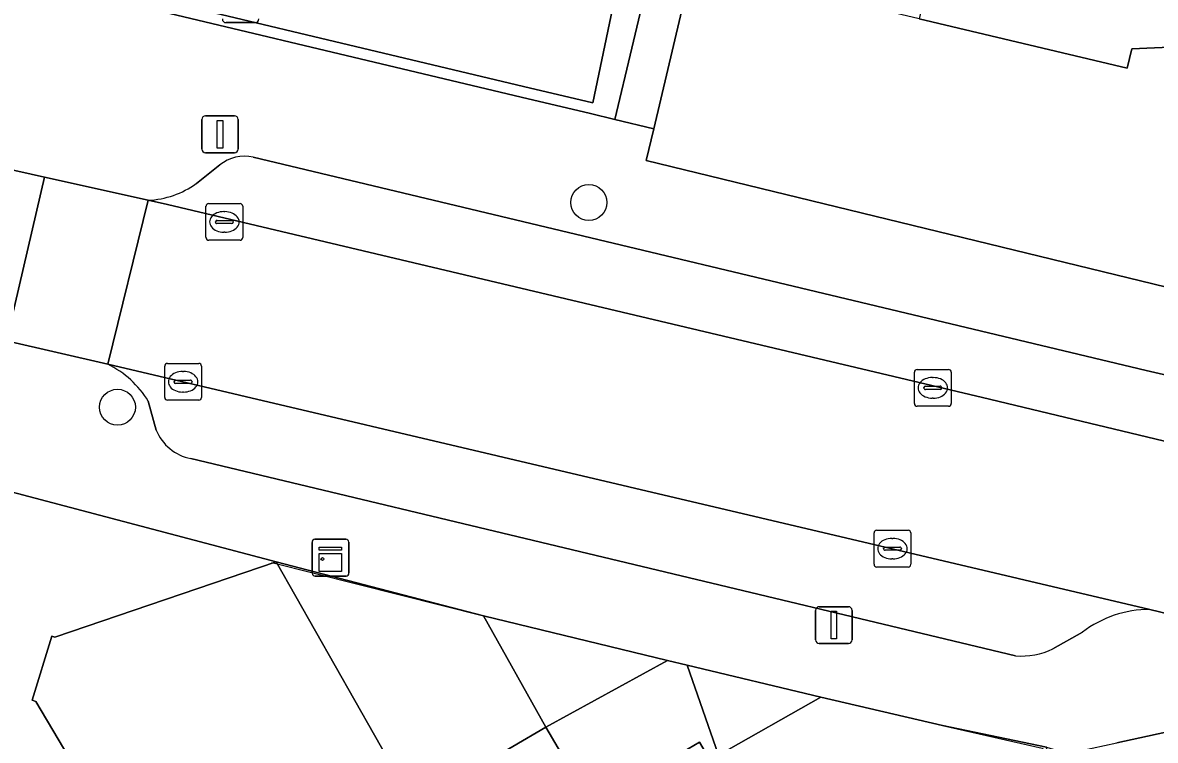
# Model space of a CAD drawing. Extents: x 159716 to 160783, y 383290 to 384031.
# Drawn here: x 160133.68 to 160164.47, y 383462.26 to 383481.78 of the extents above; entities that cross this region are included whole.
import ezdxf

# ---------------------------------------------------------------- set-up
doc = ezdxf.new("R2010")
doc.units = 0
for name, color, linetype in [('IMGEO_Boom', 7, 'Continuous'), ('IMGEO_Erf', 7, 'Continuous'), ('IMGEO_Groenvoorziening', 7, 'Continuous'), ('IMGEO_Haag', 7, 'Continuous'), ('IMGEO_Kast', 7, 'Continuous'), ('IMGEO_Kolk', 7, 'Continuous'), ('IMGEO_Lichtmast', 7, 'Continuous'), ('IMGEO_Muur', 7, 'Continuous'), ('IMGEO_Pand', 7, 'Continuous'), ('IMGEO_Parkeervlak_open', 7, 'Continuous'), ('IMGEO_Rijbaan_lokaal_open', 7, 'Continuous'), ('IMGEO_Verkeersbordpaal', 7, 'Continuous'), ('IMGEO_Voetpad_open', 7, 'Continuous')]:
    doc.layers.add(name, color=color, linetype=linetype)

msp = doc.modelspace()

# ---------------------------------------------------------------- linework, layer by layer
at = {"layer": 'IMGEO_Boom'}
for centre in [(160149.073, 383476.884), (160136.257, 383471.317)]:
    msp.add_circle(centre, 0.489, dxfattribs=at)
at = {"layer": 'IMGEO_Erf'}
msp.add_lwpolyline([(160171.086, 383502.238), (160163.828, 383500), (160160.54, 383499.088), (160161.343, 383496.175), (160157.562, 383495.032), (160156.763, 383497.927), (160155.188, 383497.336), (160150.838, 383478.892), (160150.634, 383478.026), (160168.912, 383473.579)], dxfattribs=at)
for points in [[(160167.302, 383490.813), (160172.229, 383491.024), (160171.209, 383494.223), (160173.649, 383494.999), (160175.11, 383490.416), (160180.441, 383492.113), (160181.08, 383492.316), (160185.824, 383493.861), (160188.301, 383486.132), (160182.889, 383484.412), (160177.562, 383482.719), (160171.781, 383480.881), (160171.612, 383481.415), (160167.736, 383481.241), (160163.833, 383481.066), (160163.708, 383480.541), (160158.052, 383481.884), (160152.381, 383483.23), (160154.242, 383491.087), (160159.112, 383489.934), (160159.915, 383489.744), (160165.575, 383488.403), (160165.24, 383486.988), (160167.462, 383487.082)], [(160146.213, 383465.64), (160140.569, 383467.11), (160144.314, 383460.514), (160147.9, 383462.618)], [(160158.69, 383462.666), (160155.381, 383463.43), (160152.601, 383461.851), (160151.748, 383464.302), (160151.214, 383464.432), (160147.9, 383462.618), (160149.152, 383460.484), (160152.084, 383462.205), (160154.616, 383457.887), (160161.558, 383461.772), (160161.518, 383462.068)]]:
    msp.add_lwpolyline(points, close=True, dxfattribs=at)
at = {"layer": 'IMGEO_Groenvoorziening'}
msp.add_lwpolyline([(160134.131, 383483.184), (160134.066, 383482.891), (160147.229, 383479.752), (160149.116, 383479.302), (160149.777, 383479.145), (160150.701, 383483.027), (160151.576, 383486.699), (160152.588, 383490.952), (160154.023, 383496.977), (160153.858, 383496.926), (160153.228, 383498.674), (160152.559, 383498.433), (160152.883, 383497.456), (160153.275, 383496.549), (160149.96, 383483.331), (160149.178, 383479.598), (160147.3, 383480.044)], close=True, dxfattribs=at)
msp.add_lwpolyline([(160134.131, 383483.184), (160147.3, 383480.044), (160149.178, 383479.598), (160149.96, 383483.331)], dxfattribs=at)
at = {"layer": 'IMGEO_Haag'}
msp.add_lwpolyline([(160134.131, 383483.184), (160134.066, 383482.891), (160147.229, 383479.752), (160149.116, 383479.302), (160149.777, 383479.145), (160150.701, 383483.027), (160151.576, 383486.699), (160152.588, 383490.952), (160154.023, 383496.977), (160153.858, 383496.926), (160153.228, 383498.674), (160152.559, 383498.433), (160152.883, 383497.456), (160153.275, 383496.549), (160149.96, 383483.331), (160149.178, 383479.598), (160147.3, 383480.044)], close=True, dxfattribs=at)
at = {"layer": 'IMGEO_Kast'}
for p, q in [((160141.55, 383466.801), (160141.55, 383467.642)), ((160141.55, 383467.642), (160141.55, 383466.801)), ((160141.625, 383467.726), (160142.466, 383467.726)), ((160142.466, 383467.726), (160141.625, 383467.726)), ((160142.55, 383467.651), (160142.55, 383466.81)), ((160142.55, 383466.81), (160142.55, 383467.651)), ((160142.475, 383466.726), (160141.634, 383466.726)), ((160141.634, 383466.726), (160142.475, 383466.726))]:
    msp.add_line(p, q, dxfattribs=at)
for points in [[(160141.745, 383467.516), (160142.345, 383467.516), (160142.345, 383467.431), (160141.745, 383467.431), (160141.745, 383467.516)], [(160141.745, 383467.341), (160142.345, 383467.341), (160142.345, 383466.852), (160141.745, 383466.852), (160141.745, 383467.341)]]:
    msp.add_lwpolyline(points, dxfattribs=at)
msp.add_circle((160141.829, 383467.19), 0.0377, dxfattribs=at)
for centre, start, end in [((160141.628, 383467.648), 92.4484, 184.2845), ((160141.628, 383467.648), 92.4484, 184.2845), ((160142.472, 383467.648), 2.4484, 94.2845), ((160142.472, 383467.648), 2.4484, 94.2845), ((160141.628, 383466.804), 182.4484, 274.2845), ((160141.628, 383466.804), 182.4484, 274.2845), ((160142.472, 383466.804), 272.4484, 4.2845), ((160142.472, 383466.804), 272.4484, 4.2845)]:
    msp.add_arc(centre, 0.0779, start, end, dxfattribs=at)
at = {"layer": 'IMGEO_Kolk'}
for p, q in [((160138.665, 383475.931), (160138.665, 383476.783)), ((160138.74, 383476.857), (160139.592, 383476.857)), ((160139.666, 383476.783), (160139.666, 383475.931)), ((160139.153, 383476.637), (160139.178, 383476.637)), ((160138.924, 383476.351), (160138.924, 383476.363)), ((160139.362, 383476.314), (160138.964, 383476.314)), ((160138.967, 383476.4), (160139.365, 383476.4)), ((160139.408, 383476.363), (160139.408, 383476.351)), ((160139.592, 383475.857), (160138.74, 383475.857)), ((160139.176, 383476.077), (160139.151, 383476.077)), ((160137.542, 383471.583), (160137.542, 383472.435)), ((160137.617, 383472.509), (160138.469, 383472.509)), ((160138.543, 383472.435), (160138.543, 383471.583)), ((160138.03, 383472.289), (160138.055, 383472.289)), ((160157.924, 383471.418), (160157.924, 383472.27)), ((160157.999, 383472.344), (160158.851, 383472.344)), ((160158.412, 383472.124), (160158.437, 383472.124)), ((160158.925, 383472.27), (160158.925, 383471.418)), ((160137.801, 383472.003), (160137.801, 383472.015)), ((160138.239, 383471.966), (160137.841, 383471.966)), ((160137.844, 383472.052), (160138.242, 383472.052)), ((160138.285, 383472.015), (160138.285, 383472.003)), ((160158.183, 383471.838), (160158.183, 383471.85)), ((160158.226, 383471.887), (160158.624, 383471.887)), ((160158.667, 383471.85), (160158.667, 383471.838)), ((160138.469, 383471.509), (160137.617, 383471.509)), ((160138.053, 383471.729), (160138.028, 383471.729)), ((160158.621, 383471.801), (160158.223, 383471.801)), ((160158.435, 383471.564), (160158.41, 383471.564)), ((160158.851, 383471.344), (160157.999, 383471.344)), ((160156.826, 383467.045), (160156.826, 383467.897)), ((160156.901, 383467.971), (160157.753, 383467.971)), ((160157.827, 383467.897), (160157.827, 383467.045)), ((160157.128, 383467.514), (160157.526, 383467.514)), ((160157.314, 383467.751), (160157.339, 383467.751)), ((160157.085, 383467.465), (160157.085, 383467.477)), ((160157.523, 383467.428), (160157.125, 383467.428)), ((160157.337, 383467.191), (160157.312, 383467.191)), ((160157.569, 383467.477), (160157.569, 383467.465)), ((160157.753, 383466.971), (160156.901, 383466.971))]:
    msp.add_line(p, q, dxfattribs=at)
for points in [[(160138.665, 383475.931), (160138.665, 383476.783)], [(160138.74, 383476.857), (160139.592, 383476.857)], [(160139.666, 383476.783), (160139.666, 383475.931)], [(160139.592, 383475.857), (160138.74, 383475.857)], [(160137.542, 383471.583), (160137.542, 383472.435)], [(160137.617, 383472.509), (160138.469, 383472.509)], [(160138.543, 383472.435), (160138.543, 383471.583)], [(160157.924, 383471.418), (160157.924, 383472.27)], [(160157.999, 383472.344), (160158.851, 383472.344)], [(160158.925, 383472.27), (160158.925, 383471.418)], [(160138.469, 383471.509), (160137.617, 383471.509)], [(160158.851, 383471.344), (160157.999, 383471.344)], [(160156.826, 383467.045), (160156.826, 383467.897)], [(160156.901, 383467.971), (160157.753, 383467.971)], [(160157.827, 383467.897), (160157.827, 383467.045)], [(160157.753, 383466.971), (160156.901, 383466.971)]]:
    msp.add_lwpolyline(points, dxfattribs=at)
for centre, radius, start, end in [((160138.742, 383476.781), 0.0765, 91.552, 178.448), ((160138.742, 383476.781), 0.0765, 91.552, 178.448), ((160139.59, 383476.781), 0.0765, 1.552, 88.448), ((160139.59, 383476.781), 0.0765, 1.552, 88.448), ((160138.964, 383476.36), 0.0403, 85.8775, 175.7526), ((160138.961, 383476.35), 0.0366, 178.938, 274.7102), ((160139.365, 383476.357), 0.043, 264.8664, 352.4533), ((160139.369, 383476.362), 0.0386, 1.7309, 96.639), ((160138.742, 383475.933), 0.0765, 181.552, 268.448), ((160138.742, 383475.933), 0.0765, 181.552, 268.448), ((160139.59, 383475.933), 0.0765, 271.552, 358.448), ((160139.59, 383475.933), 0.0765, 271.552, 358.448), ((160137.619, 383472.433), 0.0765, 91.552, 178.448), ((160137.619, 383472.433), 0.0765, 91.552, 178.448), ((160138.467, 383472.433), 0.0765, 1.552, 88.448), ((160138.467, 383472.433), 0.0765, 1.552, 88.448), ((160158.001, 383472.268), 0.0765, 91.552, 178.448), ((160158.001, 383472.268), 0.0765, 91.552, 178.448), ((160158.849, 383472.268), 0.0765, 1.552, 88.448), ((160158.849, 383472.268), 0.0765, 1.552, 88.448), ((160137.841, 383472.012), 0.0403, 85.8775, 175.7526), ((160137.838, 383472.002), 0.0366, 178.938, 274.7102), ((160138.242, 383472.009), 0.043, 264.8664, 352.4533), ((160138.246, 383472.014), 0.0386, 1.7309, 96.639), ((160158.223, 383471.847), 0.0403, 85.8775, 175.7526), ((160158.22, 383471.837), 0.0366, 178.938, 274.7102), ((160158.624, 383471.844), 0.043, 264.8664, 352.4533), ((160158.628, 383471.849), 0.0386, 1.7309, 96.639), ((160137.619, 383471.585), 0.0765, 181.552, 268.448), ((160137.619, 383471.585), 0.0765, 181.552, 268.448), ((160138.467, 383471.585), 0.0765, 271.552, 358.448), ((160138.467, 383471.585), 0.0765, 271.552, 358.448), ((160158.001, 383471.42), 0.0765, 181.552, 268.448), ((160158.001, 383471.42), 0.0765, 181.552, 268.448), ((160158.849, 383471.42), 0.0765, 271.552, 358.448), ((160158.849, 383471.42), 0.0765, 271.552, 358.448), ((160156.903, 383467.895), 0.0765, 91.552, 178.448), ((160156.903, 383467.895), 0.0765, 91.552, 178.448), ((160157.751, 383467.895), 0.0765, 1.552, 88.448), ((160157.751, 383467.895), 0.0765, 1.552, 88.448), ((160157.125, 383467.474), 0.0403, 85.8775, 175.7526), ((160157.53, 383467.476), 0.0386, 1.7309, 96.639), ((160157.122, 383467.464), 0.0366, 178.938, 274.7102), ((160157.526, 383467.471), 0.043, 264.8664, 352.4533), ((160156.903, 383467.047), 0.0765, 181.552, 268.448), ((160156.903, 383467.047), 0.0765, 181.552, 268.448), ((160157.751, 383467.047), 0.0765, 271.552, 358.448), ((160157.751, 383467.047), 0.0765, 271.552, 358.448)]:
    msp.add_arc(centre, radius, start, end, dxfattribs=at)
for centre, major_axis, ratio, start_param, end_param in [((160139.152, 383476.357), (-0.387, 0.002), 0.722429, 4.712389, 7.853982), ((160139.177, 383476.357), (-0.39, 0.002), 0.717154, 1.570796, 4.712389), ((160138.029, 383472.009), (-0.387, 0.002), 0.722429, 4.712389, 7.853982), ((160138.054, 383472.009), (-0.39, 0.002), 0.717154, 1.570796, 4.712389), ((160158.411, 383471.844), (-0.387, 0.002), 0.722429, 4.712389, 7.853982), ((160158.436, 383471.844), (-0.39, 0.002), 0.717154, 1.570796, 4.712389), ((160157.313, 383467.471), (-0.387, 0.002), 0.722429, 4.712389, 7.853982), ((160157.338, 383467.471), (-0.39, 0.002), 0.717154, 1.570796, 4.712389)]:
    msp.add_ellipse(centre, major_axis=major_axis, ratio=ratio, start_param=start_param, end_param=end_param, dxfattribs=at)
at = {"layer": 'IMGEO_Lichtmast'}
for p, q in [((160138.651, 383479.24), (160139.441, 383479.24)), ((160139.441, 383479.24), (160138.651, 383479.24)), ((160138.551, 383478.34), (160138.551, 383479.14)), ((160138.551, 383479.14), (160138.551, 383478.34)), ((160139.541, 383479.14), (160139.541, 383478.34)), ((160139.541, 383478.34), (160139.541, 383479.14)), ((160139.441, 383478.24), (160138.651, 383478.24)), ((160138.651, 383478.24), (160139.441, 383478.24)), ((160155.239, 383464.993), (160155.239, 383465.793)), ((160155.239, 383465.793), (160155.239, 383464.993)), ((160155.339, 383465.893), (160156.129, 383465.893)), ((160156.129, 383465.893), (160155.339, 383465.893)), ((160156.229, 383465.793), (160156.229, 383464.993)), ((160156.229, 383464.993), (160156.229, 383465.793)), ((160156.129, 383464.893), (160155.339, 383464.893)), ((160155.339, 383464.893), (160156.129, 383464.893))]:
    msp.add_line(p, q, dxfattribs=at)
for points in [[(160138.971, 383479.115), (160139.121, 383479.115), (160139.121, 383478.365), (160138.971, 383478.365), (160138.971, 383479.115)], [(160155.659, 383465.768), (160155.809, 383465.768), (160155.809, 383465.018), (160155.659, 383465.018), (160155.659, 383465.768)]]:
    msp.add_lwpolyline(points, dxfattribs=at)
for centre, start, end in [((160138.651, 383479.14), 90, 180), ((160138.651, 383479.14), 90, 180), ((160139.441, 383479.14), 0, 90), ((160139.441, 383479.14), 360, 90), ((160138.651, 383478.34), 180, 270), ((160138.651, 383478.34), 180, 270), ((160139.441, 383478.34), 270, 0), ((160139.441, 383478.34), 270, 0), ((160155.339, 383465.793), 90, 180), ((160155.339, 383465.793), 90, 180), ((160156.129, 383465.793), 0, 90), ((160156.129, 383465.793), 360, 90), ((160155.339, 383464.993), 180, 270), ((160155.339, 383464.993), 180, 270), ((160156.129, 383464.993), 270, 0), ((160156.129, 383464.993), 270, 0)]:
    msp.add_arc(centre, 0.1, start, end, dxfattribs=at)
at = {"layer": 'IMGEO_Muur'}
for points in [[(160140.451, 383467.099), (160146.213, 383465.64)], [(160151.214, 383464.432), (160151.748, 383464.302)], [(160155.381, 383463.43), (160158.69, 383462.666)], [(160158.69, 383462.666), (160161.396, 383462.049), (160161.558, 383461.772)]]:
    msp.add_lwpolyline(points, dxfattribs=at)
at = {"layer": 'IMGEO_Pand'}
for points in [[(160167.523, 383487.085), (160167.462, 383487.082), (160165.24, 383486.988), (160165.575, 383488.403), (160159.915, 383489.744), (160158.052, 383481.884), (160163.708, 383480.541), (160163.833, 383481.066), (160167.736, 383481.241)], [(160152.084, 383462.205), (160149.152, 383460.484), (160147.9, 383462.618), (160144.314, 383460.514), (160140.569, 383467.11), (160134.554, 383465.065), (160134.474, 383465.095), (160133.941, 383463.347), (160134.037, 383463.318), (160141.723, 383450.354), (160153.423, 383457.22), (160154.616, 383457.887)], [(160147.9, 383462.618), (160151.214, 383464.432), (160146.213, 383465.64)], [(160151.748, 383464.302), (160152.601, 383461.851), (160155.381, 383463.43)]]:
    msp.add_lwpolyline(points, close=True, dxfattribs=at)
at = {"layer": 'IMGEO_Parkeervlak_open'}
for points in [[(160172.377, 383470.44), (160164.222, 383472.312), (160139.948, 383478.121)], [(160139.04, 383477.906), (160138.403, 383477.402)], [(160137.094, 383476.945), (160137.622, 383476.827), (160159.773, 383471.579), (160172.545, 383468.515)], [(160164.323, 383465.817), (160135.998, 383472.486)], [(160137.097, 383471.483), (160137.311, 383470.696)], [(160138.25, 383469.92), (160160.675, 383464.554)], [(160161.691, 383464.743), (160162.491, 383465.2)]]:
    msp.add_lwpolyline(points, dxfattribs=at)
for centre, radius, start, end in [((160139.723, 383477.046), 1.099, 78.191, 128.4517), ((160136.971, 383479.399), 2.457, 272.8586, 305.6318), ((160134.802, 383470.072), 2.694, 31.5826, 63.6473), ((160138.511, 383471.192), 1.299, 202.4644, 258.3942), ((160164.32, 383462.798), 3.019, 89.9407, 127.2854), ((160160.822, 383466.587), 2.038, 265.8513, 295.2246)]:
    msp.add_arc(centre, radius, start, end, dxfattribs=at)
at = {"layer": 'IMGEO_Rijbaan_lokaal_open'}
for points in [[(160134.274, 383477.578), (160118.629, 383481.089), (160117.62, 383476.707), (160119.26, 383476.327), (160132.838, 383473.219), (160133.241, 383473.125)], [(160137.094, 383476.945), (160134.274, 383477.578), (160133.241, 383473.125), (160135.998, 383472.486)]]:
    msp.add_lwpolyline(points, close=True, dxfattribs=at)
for points in [[(160159.773, 383471.579), (160137.622, 383476.827), (160137.094, 383476.945), (160135.998, 383472.486), (160164.323, 383465.817), (160164.889, 383465.683), (160166.057, 383465.41), (160171.648, 383464.105)], [(160172.545, 383468.515), (160159.773, 383471.579)]]:
    msp.add_lwpolyline(points, dxfattribs=at)
at = {"layer": 'IMGEO_Verkeersbordpaal'}
for p, q in [((160140, 383481.776), (160139.21, 383481.776)), ((160139.21, 383481.776), (160140, 383481.776))]:
    msp.add_line(p, q, dxfattribs=at)
for centre, start, end in [((160139.21, 383481.876), 180, 270), ((160139.21, 383481.876), 180, 270), ((160140, 383481.876), 270, 0), ((160140, 383481.876), 270, 0)]:
    msp.add_arc(centre, 0.1, start, end, dxfattribs=at)
at = {"layer": 'IMGEO_Voetpad_open'}
msp.add_lwpolyline([(160155.188, 383497.336), (160154.023, 383496.977), (160152.588, 383490.952), (160151.576, 383486.699), (160150.701, 383483.027), (160149.777, 383479.145), (160150.838, 383478.892)], close=True, dxfattribs=at)
for points in [[(160194.475, 383480.623), (160194.15, 383481.64), (160192.457, 383481.099), (160168.912, 383473.579), (160150.634, 383478.026), (160150.838, 383478.892), (160149.777, 383479.145), (160149.116, 383479.302), (160147.229, 383479.752), (160134.066, 383482.891), (160131.838, 383483.422), (160127.298, 383484.43), (160117.113, 383486.747), (160114.386, 383487.449), (160113.66, 383487.636), (160101.544, 383490.395)], [(160114.058, 383483.274), (160114.438, 383482.525), (160114.733, 383482.223), (160114.99, 383482.038), (160115.214, 383481.919), (160115.615, 383481.783), (160115.92, 383481.713), (160118.629, 383481.089), (160134.274, 383477.578), (160137.094, 383476.945)], [(160139.948, 383478.121), (160164.222, 383472.312), (160172.377, 383470.44)], [(160138.403, 383477.402), (160139.04, 383477.906)], [(160135.998, 383472.486), (160133.241, 383473.125), (160132.838, 383473.219)], [(160137.311, 383470.696), (160137.097, 383471.483)], [(160184.751, 383376.839), (160181.49, 383382.38), (160180.303, 383384.395), (160179.08, 383386.472), (160175.446, 383392.621), (160174.289, 383394.585), (160173.041, 383396.705), (160157.715, 383423.123), (160154.136, 383429.2), (160152.47, 383432.037), (160149.643, 383436.855), (160147.322, 383440.811), (160144.976, 383444.81), (160141.723, 383450.354), (160134.037, 383463.318), (160133.941, 383463.347), (160134.474, 383465.095), (160134.554, 383465.065), (160140.569, 383467.11), (160128.252, 383470.363)], [(160128.252, 383470.363), (160140.569, 383467.11), (160146.213, 383465.64), (160151.214, 383464.432), (160151.748, 383464.302), (160155.381, 383463.43), (160158.69, 383462.666), (160161.518, 383462.068), (160162.085, 383461.897), (160163.431, 383462.189), (160165.382, 383462.612), (160171.131, 383461.254), (160171.178, 383461.464)], [(160160.675, 383464.554), (160138.25, 383469.92)], [(160171.648, 383464.105), (160171.545, 383463.616), (160165.954, 383464.921), (160166.057, 383465.41), (160164.889, 383465.683), (160164.323, 383465.817)], [(160162.491, 383465.2), (160161.691, 383464.743)], [(160171.131, 383461.254), (160165.382, 383462.612), (160163.431, 383462.189)]]:
    msp.add_lwpolyline(points, dxfattribs=at)
for centre, radius, start, end in [((160139.723, 383477.046), 1.099, 78.191, 128.4517), ((160136.971, 383479.399), 2.457, 272.8586, 305.6318), ((160134.802, 383470.072), 2.694, 31.5826, 63.6473), ((160138.511, 383471.192), 1.299, 202.4644, 258.3942), ((160164.32, 383462.798), 3.019, 89.9407, 127.2854), ((160160.822, 383466.587), 2.038, 265.8513, 295.2246)]:
    msp.add_arc(centre, radius, start, end, dxfattribs=at)

doc.saveas('drawing.dxf')
